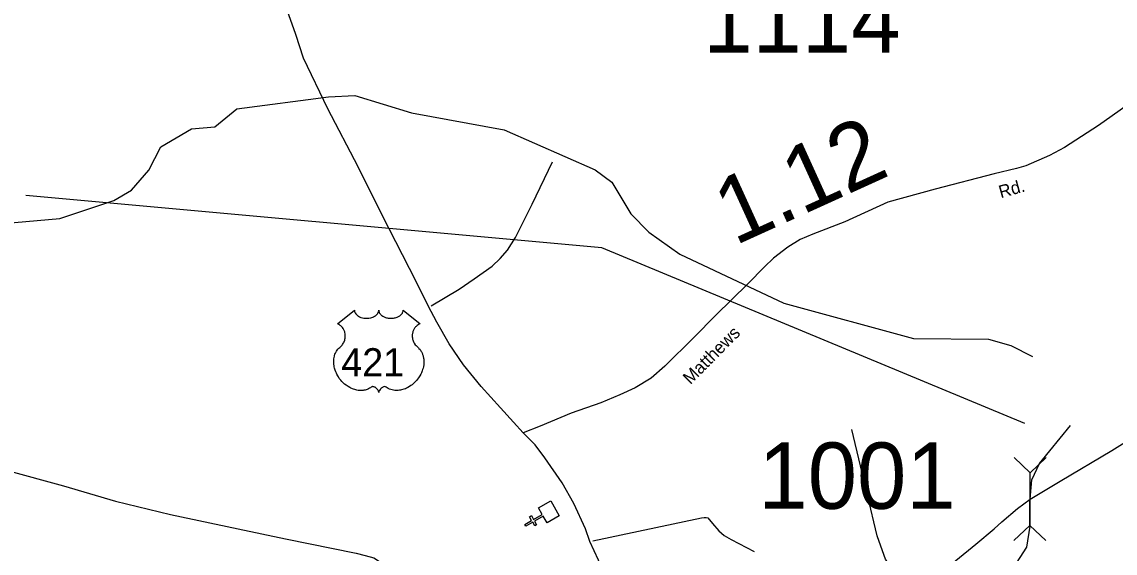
# Model space of a CAD drawing. Extents: x 2093524 to 2270757, y 289120 to 570408.
# Drawn here: x 2246965 to 2255210, y 343975 to 347981 of the extents above; entities that cross this region are included whole.
import ezdxf

# ---------------------------------------------------------------- set-up
doc = ezdxf.new("R2010")
doc.units = 0
for name, color, linetype in [('Exist Cultural Church CELL', 7, 'Continuous'), ('Exist Hydrographic Creek Single Shore', 7, 'Continuous'), ('Exist Road Non-System Type 51', 7, 'Continuous'), ('Exist Road Primary US Attributed', 7, 'Continuous'), ('Exist Road Primary US Shield CELL', 7, 'Continuous'), ('Exist Road Primary US Shield Number Label', 7, 'Continuous'), ('Exist Road Secondary Mileage Hundredths English Label', 7, 'Continuous'), ('Exist Road Secondary Structure Pipe CELL', 7, 'Continuous'), ('Exist Road Secondary Structure Pipe Number Label', 7, 'Continuous'), ('Exist Road Secondary Type 51 Attributed', 7, 'Continuous'), ('Exist Road Secondary Type 51 Label', 7, 'Continuous'), ('Exist Road Secondary Type 51 Number Label', 7, 'Continuous')]:
    doc.layers.add(name, color=color, linetype=linetype)

msp = doc.modelspace()

# ---------------------------------------------------------------- linework, layer by layer
at = {"layer": 'Exist Cultural Church CELL'}
msp.add_lwpolyline([(2250925.5, 344203.9), (2250897.2, 344253.4), (2250831.1, 344215.7), (2250846.9, 344187.8), (2250833.1, 344179.9), (2250817.2, 344207.7), (2250765, 344178), (2250757, 344191.9), (2250809.3, 344221.7), (2250793.4, 344249.5), (2250807.3, 344257.4), (2250823.2, 344229.6), (2250889.3, 344267.3), (2250860.9, 344317.4), (2250953.3, 344370.1), (2251018, 344256.7)], close=True, dxfattribs=at)
at = {"layer": 'Exist Hydrographic Creek Single Shore'}
for points in [[(2246735.2, 346452.7), (2247251.3, 346498.2), (2247658.3, 346634.5), (2247791.2, 346710.6), (2247923.2, 346862.1), (2248013.3, 347037.5), (2248245.2, 347173.9), (2248420.3, 347190.1), (2248585.4, 347324.6), (2249276.4, 347415.9), (2249476.3, 347425.1), (2249902.2, 347295.3), (2250602.2, 347166.6), (2251288.4, 346864.4), (2251414.3, 346773.3), (2251557.4, 346534.4), (2251692.3, 346394), (2251926.3, 346228.6), (2252712.2, 345858.8), (2253689.3, 345593.6), (2254255.5, 345588.9), (2254422.4, 345539.7), (2254586.6, 345456.5)], [(2254567.9, 344382.5), (2254580.3, 344526.3), (2254638.3, 344649.8), (2254872.9, 344937.8)], [(2252333.6, 337224.9), (2252314.2, 337493.1), (2252144.2, 337883.5), (2252108.2, 338258.1), (2252114.3, 338533.5), (2252195.3, 338725.4), (2252541.2, 339295.9), (2252639.2, 339546.4), (2252727.2, 339895.6), (2252801.2, 340064.8), (2252990.3, 340323.4), (2253080.3, 340557.8), (2253220.4, 340732.1), (2253252.3, 340875.8), (2253250.3, 341151.4), (2253445.3, 341741.1), (2253565.3, 342319.4), (2253615.3, 342420), (2253788.3, 342560.9), (2253953.4, 342829.9), (2254370.3, 343749.9), (2254543.4, 344018.7), (2254568.9, 344179), (2254567.9, 344382.5)]]:
    msp.add_lwpolyline(points, dxfattribs=at)
at = {"layer": 'Exist Road Non-System Type 51'}
for points in [[(2250050.9, 345839.3), (2250263.9, 345965), (2250377, 346043.8), (2250510.4, 346138.9), (2250571.9, 346195.4), (2250627.3, 346259.5), (2250686.5, 346354.1), (2250812.2, 346607.2), (2250965.8, 346926.2)], [(2253681, 343667.7), (2253560, 343802.6), (2253515.5, 343872), (2253478.9, 343929.8), (2253454.6, 343991.6), (2253415.5, 344105.2), (2253343.2, 344412.7), (2253225, 344907.3)], [(2246846.5, 344599.6), (2247279.1, 344483.1), (2247670.1, 344366.5), (2248086.6, 344265.7), (2248595.5, 344157.9), (2248953.8, 344083), (2249486.3, 343975.3), (2249554.4, 343955.9), (2249618.7, 343938.6), (2249662.8, 343912.8), (2249685.1, 343878.9), (2249691.4, 343835.2), (2249708.8, 343651.5), (2249744, 343027.9), (2249780.9, 342438.4), (2249811.4, 341888.8), (2249817, 341675.1), (2249830.1, 341557.1), (2249844.9, 341413.5)], [(2251270.7, 344068), (2252089.2, 344240.4), (2252110.9, 344244.5), (2252125, 344244.6), (2252139, 344240.7), (2252173.3, 344199), (2252219.8, 344143.7), (2252260, 344107.8), (2252314.2, 344078.5), (2252428.8, 344017.2), (2252486.9, 343987.8)]]:
    msp.add_lwpolyline(points, dxfattribs=at)
at = {"layer": 'Exist Road Primary US Attributed'}
for points in [[(2250744.8, 344881.4), (2250671.4, 344962.7), (2250574.5, 345069.9), (2250427.5, 345232.5), (2250294.2, 345393.6), (2250186.8, 345552.5), (2250093.7, 345717.6), (2250028.5, 345839.3), (2249941.8, 346019.1), (2249679.3, 346528.8), (2249502.2, 346886.7), (2249273, 347324.3), (2249087.7, 347706.8), (2249030.6, 347884.6), (2248951.9, 348104.7), (2248835.7, 348448.4), (2248709, 348827.2), (2248550.4, 349298.2), (2248389.9, 349782.1), (2248149.7, 350475.9), (2248061.8, 350725), (2248022.9, 350841.1)], [(2251959.5, 342380.1), (2251838.4, 342661.5), (2251716.7, 342980), (2251497.8, 343497.8), (2251314.5, 343920.8), (2251248.3, 344063.5), (2251215.5, 344158.8), (2251128.2, 344348.1), (2251039.1, 344504.9), (2250909.5, 344692.4), (2250834.7, 344791.6), (2250744.8, 344881.4)]]:
    msp.add_lwpolyline(points, dxfattribs=at)
at = {"layer": 'Exist Road Primary US Shield CELL'}
msp.add_lwpolyline([(2249472.6, 345806.9), (2249472.9, 345801.6), (2249474.2, 345795.3), (2249475.2, 345792), (2249478.2, 345785.8), (2249483, 345778.4), (2249489.8, 345771.2), (2249497.5, 345764.9), (2249502.7, 345761.5), (2249511.4, 345756.8), (2249521.4, 345752.6), (2249532.5, 345749.5), (2249543.8, 345747.2), (2249556.2, 345745.8), (2249568.4, 345745.6), (2249581.6, 345746.6), (2249596.2, 345749.4), (2249602.9, 345751.1), (2249610.5, 345753.7), (2249617.4, 345756.6), (2249625.1, 345760.7), (2249631.3, 345764.7), (2249636.1, 345768.1), (2249642.9, 345774.7), (2249648.4, 345781.4), (2249650.6, 345785.2), (2249652.6, 345788.9), (2249655.3, 345796.6), (2249656.1, 345800.1), (2249656.6, 345807.2), (2249657.1, 345801.2), (2249657.7, 345797.5), (2249658.6, 345793.8), (2249660.2, 345790), (2249662.9, 345784.5), (2249665.9, 345779.9), (2249671.7, 345773.2), (2249675.2, 345769.8), (2249678.5, 345767.2), (2249687.2, 345761.2), (2249697.5, 345756), (2249702.5, 345753.8), (2249707.6, 345752), (2249714.2, 345750), (2249720.9, 345748.4), (2249727.6, 345747.3), (2249734.4, 345746.3), (2249741.4, 345745.7), (2249747.1, 345745.6), (2249754.1, 345745.7), (2249760.6, 345746), (2249767.2, 345746.8), (2249774.5, 345748), (2249780.3, 345749.3), (2249788.1, 345751.4), (2249795.1, 345753.9), (2249801.2, 345756.5), (2249809.2, 345760.7), (2249815.6, 345764.7), (2249820.3, 345768.5), (2249826, 345773.7), (2249831.3, 345779.9), (2249834.4, 345784.3), (2249836.6, 345789), (2249838.6, 345793.8), (2249839.9, 345799), (2249840.5, 345803.5), (2249840.6, 345807.3), (2249969.2, 345704.9), (2249966.2, 345703.7), (2249959.2, 345700.3), (2249953.7, 345697), (2249944.8, 345690.8), (2249941, 345687.4), (2249937.2, 345683.8), (2249933.7, 345680), (2249930.7, 345676.4), (2249926.9, 345671.3), (2249923.6, 345666.1), (2249920.3, 345660.4), (2249917.9, 345655.5), (2249914, 345645.1), (2249912.1, 345638.6), (2249910.9, 345633), (2249909.4, 345621.6), (2249909, 345616.1), (2249909, 345610.7), (2249909.3, 345605), (2249909.8, 345599.5), (2249910.8, 345593.8), (2249911.7, 345588.8), (2249913.3, 345582.7), (2249915.6, 345575.5), (2249918.4, 345568.6), (2249924.3, 345557.4), (2249931.8, 345546), (2249937.2, 345539.7), (2249942.5, 345534.2), (2249950.5, 345527.5), (2249954.8, 345523.7), (2249959.7, 345518.8), (2249967.8, 345509.4), (2249971, 345505), (2249974.3, 345500.1), (2249977.4, 345495), (2249980.4, 345489.5), (2249982.8, 345484.7), (2249987.3, 345473.7), (2249990.7, 345463), (2249992.2, 345457.4), (2249994.6, 345444.7), (2249995.5, 345438.5), (2249996.5, 345426.2), (2249996.5, 345411.3), (2249995.4, 345397.2), (2249992.7, 345380.7), (2249990.5, 345370.8), (2249987.1, 345359.3), (2249983.9, 345349.4), (2249978, 345334.7), (2249972.8, 345324.1), (2249966, 345311.6), (2249961.4, 345304.1), (2249956, 345296), (2249949.2, 345286.8), (2249941.3, 345276.9), (2249931.8, 345266.5), (2249924.2, 345258.8), (2249914.1, 345249.8), (2249908.1, 345244.8), (2249899.4, 345238.3), (2249887.6, 345230.4), (2249875.9, 345223.6), (2249865.9, 345218.5), (2249857.1, 345214.7), (2249845.7, 345210.4), (2249826.7, 345205.2), (2249819.8, 345203.7), (2249811.6, 345202.5), (2249803.9, 345201.7), (2249796.5, 345201.3), (2249786.5, 345201.3), (2249776.5, 345202), (2249767.1, 345203.4), (2249757.3, 345205.5), (2249747.1, 345208.5), (2249737.7, 345212.2), (2249728.3, 345216.8), (2249712.4, 345226.8), (2249707.8, 345229.2), (2249705.2, 345229.9), (2249699.1, 345230.2), (2249693.3, 345229), (2249687.4, 345226.7), (2249683.8, 345224.8), (2249679.1, 345221.6), (2249675.4, 345218.8), (2249671, 345214.6), (2249668, 345211.1), (2249665.7, 345208.3), (2249661.2, 345201.3), (2249659.6, 345197.9), (2249657.9, 345193.6), (2249656.5, 345187.2), (2249654.4, 345195.3), (2249652.1, 345200.6), (2249649.3, 345205.2), (2249646.5, 345209.2), (2249642, 345214.4), (2249638, 345218.2), (2249633.1, 345222.2), (2249628, 345225.3), (2249623.8, 345227.4), (2249620, 345228.9), (2249615.4, 345230), (2249611.6, 345230.3), (2249608.5, 345230.2), (2249604.2, 345229.3), (2249598.4, 345225.1), (2249592.9, 345221.3), (2249586.9, 345217.5), (2249579.7, 345213.7), (2249574.5, 345211.3), (2249568.3, 345208.9), (2249561, 345206.4), (2249553.1, 345204.4), (2249545, 345202.8), (2249537.8, 345201.7), (2249530.1, 345201), (2249523.2, 345200.8), (2249516, 345200.8), (2249509.3, 345201.4), (2249501.4, 345202), (2249491.7, 345203.5), (2249483.7, 345205.3), (2249475.2, 345207.6), (2249466.4, 345210.3), (2249457.1, 345213.9), (2249445.4, 345219), (2249437.3, 345223.2), (2249424.4, 345230.5), (2249409.4, 345240.9), (2249398, 345250.1), (2249389.7, 345257.7), (2249377.5, 345270.1), (2249370.3, 345278.3), (2249359, 345292.8), (2249351.8, 345303.4), (2249347.2, 345311.2), (2249340.3, 345323.6), (2249336.6, 345331.4), (2249331.7, 345342.8), (2249327.9, 345353.3), (2249324.7, 345363.1), (2249323, 345369.4), (2249320.5, 345380.5), (2249319.1, 345388.3), (2249317.6, 345399), (2249316.8, 345410.3), (2249316.7, 345420.7), (2249316.9, 345429.4), (2249317.9, 345439.5), (2249319.6, 345450.2), (2249321.7, 345459.4), (2249323.5, 345466), (2249326.3, 345474.1), (2249329.9, 345483), (2249334.1, 345491.5), (2249338.2, 345498.5), (2249343.3, 345506.1), (2249348.3, 345512.6), (2249354.9, 345519.7), (2249361.7, 345526.3), (2249368, 345531.4), (2249375.4, 345538.7), (2249379.3, 345543.1), (2249384, 345549.2), (2249387.7, 345554.9), (2249390.6, 345560), (2249394.6, 345567.5), (2249396.9, 345573.2), (2249399.9, 345581.8), (2249401.4, 345587.9), (2249402.9, 345595.7), (2249403.9, 345603.1), (2249404.2, 345612.3), (2249404, 345619.9), (2249403, 345628.8), (2249401.3, 345637.3), (2249399.3, 345644.7), (2249396.1, 345653.3), (2249393.2, 345659.5), (2249388.3, 345667.9), (2249382.8, 345675.7), (2249377.2, 345682.1), (2249371.5, 345687.8), (2249366, 345692.1), (2249360.8, 345695.8), (2249354.3, 345699.8), (2249348, 345702.9), (2249344, 345704.5)], close=True, dxfattribs=at)
at = {"layer": 'Exist Road Secondary Structure Pipe CELL'}
for p, q in [((2254447.7, 344695.7), (2254568.4, 344580.9)), ((2254689.6, 344695.1), (2254568.4, 344580.9)), ((2254567.5, 344184.1), (2254568.4, 344580.9)), ((2254446.3, 344069.9), (2254567.5, 344184.1)), ((2254688.1, 344069.3), (2254567.5, 344184.1))]:
    msp.add_line(p, q, dxfattribs=at)
at = {"layer": 'Exist Road Secondary Structure Pipe Number Label'}
msp.add_lwpolyline([(2254527.6, 344951.5), (2251339.8, 346277.4), (2246995.3, 346672.3)], dxfattribs=at)
at = {"layer": 'Exist Road Secondary Type 51 Attributed'}
for points in [[(2255350.6, 347387.5), (2255085.2, 347200.3), (2254828.7, 347032.5), (2254713.4, 346973.5), (2254536, 346896), (2254465.8, 346875.3), (2254297.3, 346835.9), (2253853.3, 346719.1), (2253494.3, 346620.7), (2253170.2, 346473.3), (2252929.8, 346379.7), (2252835.1, 346339.1), (2252740.4, 346281.3), (2252634.1, 346199.5), (2252564.6, 346133.7), (2252438.5, 346006.5), (2252199.3, 345769.7), (2252033.3, 345601.3), (2251813.2, 345384.8), (2251710.3, 345293.9), (2251589.1, 345220.8), (2251473.6, 345168), (2251332, 345108.8), (2251107.3, 345029.4), (2250872.4, 344931.1), (2250744.8, 344881.4)], [(2254567.9, 344382.5), (2254794.5, 344516.6), (2255185.8, 344749.4), (2255545.8, 344976.1), (2256031.1, 345286), (2256486.4, 345585.6), (2256693.1, 345707.2), (2256842.5, 345812.4), (2256965.6, 345903.5), (2257070.6, 346004.1), (2257169.8, 346109), (2257290.7, 346251.9), (2257353.8, 346347.9)], [(2251959.5, 342380.1), (2252123.1, 342492.5), (2252350.6, 342642.5), (2252455.1, 342693.5), (2252697.6, 342867.4), (2252896.4, 343000.9), (2253093.3, 343140.7), (2253228.4, 343235.4), (2253347.5, 343324.6), (2253528, 343495.8), (2253698.9, 343645.3), (2254008.4, 343919.6), (2254159.4, 344042.9), (2254296.5, 344158), (2254353.9, 344209.8), (2254472.5, 344312.1), (2254567.9, 344382.5)]]:
    msp.add_lwpolyline(points, dxfattribs=at)

# ---------------------------------------------------------------- texts
at = {"layer": 'Exist Road Primary US Shield Number Label'}
msp.add_text('421', height=212.5, dxfattribs=at).set_placement((2249373.8, 345307.6))
at = {"layer": 'Exist Road Secondary Mileage Hundredths English Label'}
msp.add_text('1.12', height=500, rotation=24.45578, dxfattribs=at).set_placement((2252340.6, 346291.2))
at = {"layer": 'Exist Road Secondary Type 51 Label'}
for s, rotation, p in [('Rd.', 15.50072, (2254346.9, 346650.8)), ('Matthews', 45.1991, (2252006.7, 345241.3))]:
    msp.add_text(s, height=95, rotation=rotation, dxfattribs=at).set_placement(p)
at = {"layer": 'Exist Road Secondary Type 51 Number Label'}
for s, p in [('1114', (2252103.1, 347749.2)), ('1001', (2252519.3, 344309.2))]:
    msp.add_text(s, height=500, dxfattribs=at).set_placement(p)

doc.saveas('drawing.dxf')
